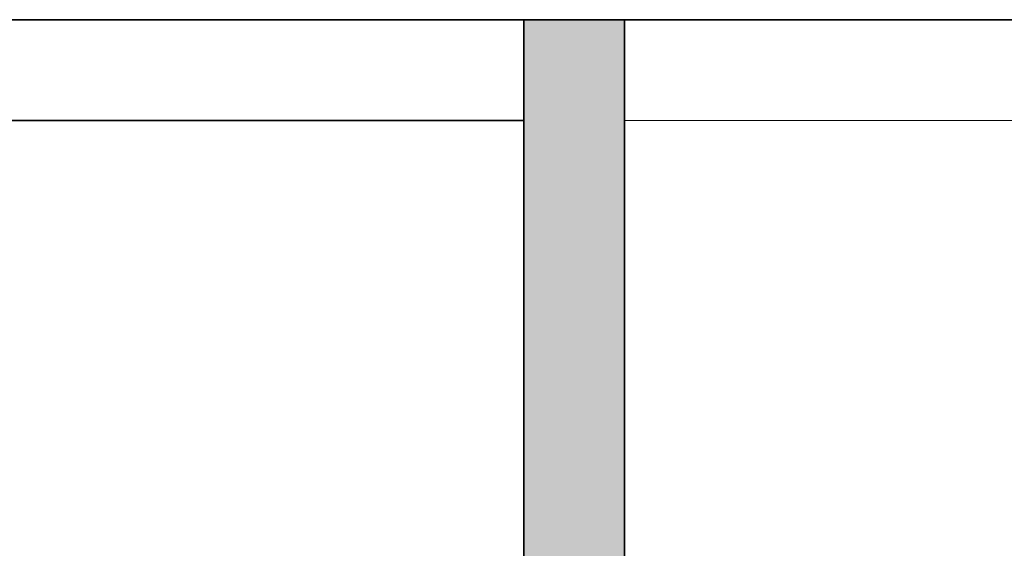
# Model space of a CAD drawing. Header units: inches. Extents: x 15 to 546804, y -66 to 267312.
# Tile 418 of 478: x 433142 to 433631, y 134844 to 135106. Entities that reach past the tile are written whole.
import ezdxf

# ---------------------------------------------------------------- set-up
doc = ezdxf.new("R2010")
doc.units = ezdxf.units.IN
doc.header["$MEASUREMENT"] = 0

msp = doc.modelspace()

# ---------------------------------------------------------------- hatches: boundary and pattern name
at = {"lineweight": 20}
h = msp.add_hatch(color=7, dxfattribs=at)
h.dxf.hatch_style = 1
h.paths.add_polyline_path([(434592.2, 135105.71), (434542.2, 135105.71), (434542.2, 134725.71), (434542.2, 134725.71), (434542.2, 134725.71), (434542.2, 134655.71), (434592.2, 134655.71), (434592.2, 135005.71), (434592.2, 135005.71)])
h.paths.add_polyline_path([(433442.2, 135105.71), (433392.2, 135105.71), (433392.2, 134655.71), (433442.2, 134655.71)])

# ---------------------------------------------------------------- linework, layer by layer
at = {"color": 7}
for p, q in [((433392.2, 135105.71, 3000), (430742.2, 135105.71, 3000)), ((430742.2, 135105.71, 315.83), (433392.2, 135105.71, 315.83)), ((433392.2, 135105.71, 2950), (430792.2, 135105.71, 2950)), ((430792.2, 135105.71, 365.83), (433392.2, 135105.71, 365.83)), ((433392.2, 135105.71, 3000), (433392.2, 135105.71, 2950)), ((433392.2, 135105.71, 365.83), (433392.2, 135105.71, 315.83)), ((433392.2, 134655.71, 2950), (433392.2, 135105.71, 2950)), ((433392.2, 134655.71, 3000), (433392.2, 135105.71, 3000)), ((433392.2, 134655.71, 315.83), (433392.2, 135105.71, 315.83)), ((433392.2, 134655.71, 365.83), (433392.2, 135105.71, 365.83)), ((434592.2, 135105.71, 3000), (433392.2, 135105.71, 3000)), ((433392.2, 135105.71, 3000), (433392.2, 135105.71, 315.83)), ((433392.2, 135105.71, 315.83), (433442.2, 135105.71, 315.83)), ((433392.2, 134655.71, 3000), (433392.2, 135105.71, 3000)), ((433392.2, 134655.71, 315.83), (433392.2, 135105.71, 315.83)), ((433442.2, 135105.71, 315.83), (433442.2, 135105.71, 2950)), ((433442.2, 135105.71, 2950), (434542.2, 135105.71, 2950)), ((433442.2, 134655.71, 315.83), (433442.2, 135105.71, 315.83)), ((433442.2, 134655.71, 2950), (433442.2, 135105.71, 2950)), ((430792.2, 135055.71, 365.83), (433392.2, 135055.71, 365.83)), ((433392.2, 135055.71, 2950), (430792.2, 135055.71, 2950)), ((433392.2, 135055.71, 365.83), (433392.2, 135055.71, 2950))]:
    msp.add_line(p, q, dxfattribs=at)
at = {"color": 7, "lineweight": 20}
msp.add_line((433442.2, 135055.71, 0), (434542.2, 135055.71, 0), dxfattribs=at)
at = {"color": 7}
for points, invisible_edges in [([(433392.2, 135105.71, 315.83), (430742.2, 134655.71, 315.83), (430742.2, 135105.71, 315.83)], 1), ([(430742.2, 134655.71, 315.83), (433392.2, 135105.71, 315.83), (433392.2, 134655.71, 315.83)], 1), ([(430742.2, 134655.71, 3000), (433392.2, 135105.71, 3000), (430742.2, 135105.71, 3000)], 1), ([(433392.2, 135105.71, 3000), (430742.2, 134655.71, 3000), (433392.2, 134655.71, 3000)], 1), ([(430742.2, 135105.71, 315.83), (430792.2, 135105.71, 365.83), (433392.2, 135105.71, 315.83)], 3), ([(430792.2, 135105.71, 2950), (430742.2, 135105.71, 3000), (433392.2, 135105.71, 2950)], 3), ([(433392.2, 135105.71, 2950), (430742.2, 135105.71, 3000), (433392.2, 135105.71, 3000)], 1), ([(430792.2, 134655.71, 365.83), (433392.2, 135105.71, 365.83), (430792.2, 135105.71, 365.83)], 1), ([(433392.2, 135105.71, 365.83), (430792.2, 134655.71, 365.83), (433392.2, 134655.71, 365.83)], 1), ([(433392.2, 135105.71, 2950), (430792.2, 134655.71, 2950), (430792.2, 135105.71, 2950)], 1), ([(430792.2, 134655.71, 2950), (433392.2, 135105.71, 2950), (433392.2, 134655.71, 2950)], 1), ([(433392.2, 135105.71, 365.83), (433392.2, 135105.71, 315.83), (430792.2, 135105.71, 365.83)], 2), ([(433442.2, 135105.71, 315.83), (433392.2, 134655.71, 315.83), (433392.2, 135105.71, 315.83)], 1), ([(433392.2, 134655.71, 315.83), (433442.2, 135105.71, 315.83), (433442.2, 134655.71, 315.83)], 1), ([(433392.2, 135105.71, 3000), (433392.2, 134655.71, 315.83), (433392.2, 134655.71, 3000)], 1), ([(433392.2, 134655.71, 315.83), (433392.2, 135105.71, 3000), (433392.2, 135105.71, 315.83)], 1), ([(433392.2, 134655.71, 3000), (434592.2, 135105.71, 3000), (433392.2, 135105.71, 3000)], 1), ([(434592.2, 135105.71, 3000), (433392.2, 134655.71, 3000), (434592.2, 134655.71, 3000)], 1), ([(433392.2, 135105.71, 3000), (433442.2, 135105.71, 315.83), (433392.2, 135105.71, 315.83)], 1), ([(433442.2, 135105.71, 315.83), (433392.2, 135105.71, 3000), (433442.2, 135105.71, 2950)], 3), ([(434592.2, 135105.71, 3000), (433442.2, 135105.71, 2950), (433392.2, 135105.71, 3000)], 3), ([(433392.2, 135105.71, 315.83), (433392.2, 134655.71, 365.83), (433392.2, 134655.71, 315.83)], 1), ([(433392.2, 134655.71, 365.83), (433392.2, 135105.71, 315.83), (433392.2, 135105.71, 365.83)], 1), ([(433392.2, 134655.71, 2950), (433392.2, 135105.71, 3000), (433392.2, 134655.71, 3000)], 1), ([(433392.2, 135105.71, 3000), (433392.2, 134655.71, 2950), (433392.2, 135105.71, 2950)], 1), ([(434542.2, 135105.71, 2950), (433442.2, 134655.71, 2950), (433442.2, 135105.71, 2950)], 1), ([(433442.2, 134655.71, 2950), (434542.2, 135105.71, 2950), (434542.2, 134655.71, 2950)], 1), ([(433442.2, 135105.71, 315.83), (433442.2, 134655.71, 2950), (433442.2, 134655.71, 315.83)], 1), ([(433442.2, 134655.71, 2950), (433442.2, 135105.71, 315.83), (433442.2, 135105.71, 2950)], 1), ([(434592.2, 135105.71, 3000), (434542.2, 135105.71, 2950), (433442.2, 135105.71, 2950)], 13), ([(433392.2, 135055.71, 365.83), (430792.2, 135055.71, 2950), (430792.2, 135055.71, 365.83)], 1), ([(430792.2, 135055.71, 2950), (433392.2, 135055.71, 365.83), (433392.2, 135055.71, 2950)], 1)]:
    msp.add_3dface(points, dxfattribs=dict(at, invisible_edges=invisible_edges))

doc.saveas('drawing.dxf')
